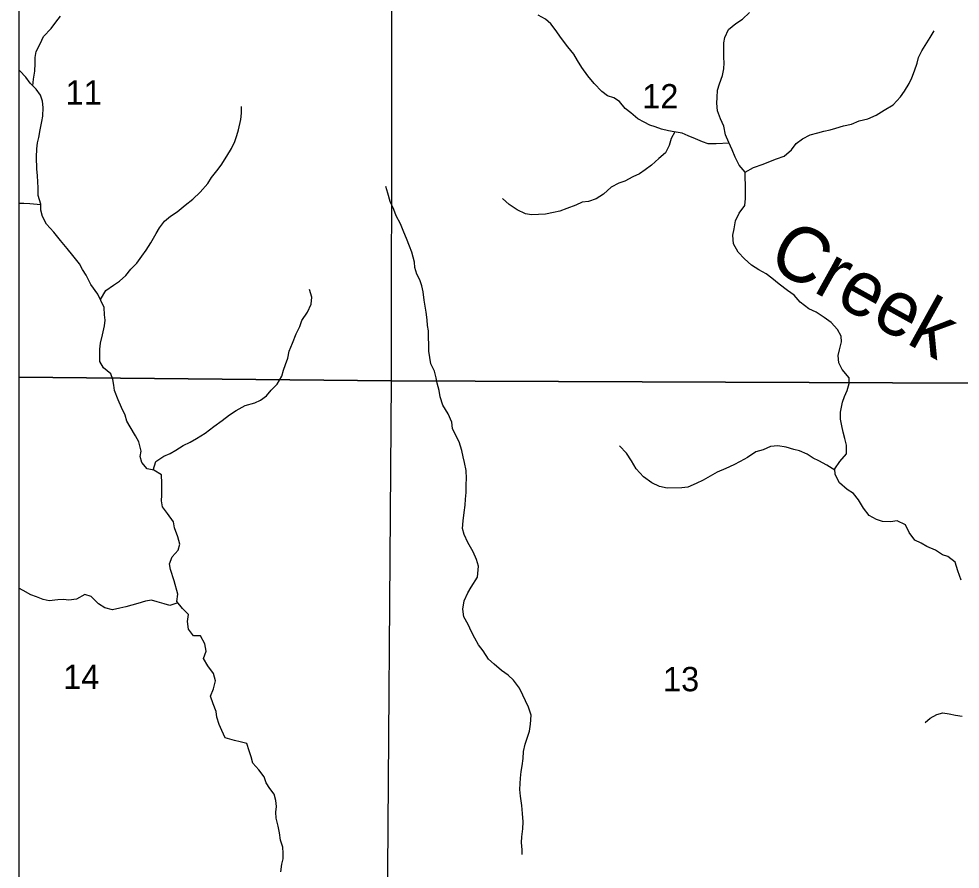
# Model space of a CAD drawing. Extents: x -10 to 158, y 8 to 33.
# Drawn here: x -9.564 to -7.945, y 10.614 to 12.077 of the extents above; entities that cross this region are included whole.
import ezdxf

# ---------------------------------------------------------------- set-up
doc = ezdxf.new("R2010")
doc.units = 0
for name, color, linetype in [('GM_X_Corporation', 7, 'Continuous'), ('GM_X_Minor_River', 7, 'Continuous'), ('GM_X_Minor_River_Text', 7, 'Continuous'), ('GM_X_Section_Text', 7, 'Continuous')]:
    doc.layers.add(name, color=color, linetype=linetype)

msp = doc.modelspace()

# ---------------------------------------------------------------- linework, layer by layer
at = {"layer": 'GM_X_Corporation'}
msp.add_lwpolyline([(-3.9824, 15.1217), (-9.5644, 15.1217), (-9.5644, 9.4643), (-9.3995, 9.4613), (-9.0726, 9.4561), (-8.6489, 9.4603), (-8.2177, 9.4548), (-7.9405, 9.4552), (-7.9359, 8.9497), (-7.8105, 8.9446), (-6.576, 8.9279), (-5.6716, 8.9116)], dxfattribs=at)
for points in [[(-7.9061, 15.1217), (-9.5644, 15.1217), (-9.5644, 9.4643), (-9.3995, 9.4613), (-9.0726, 9.4561), (-8.6489, 9.4603), (-8.2177, 9.4548), (-7.9405, 9.4552), (-7.9277, 10.2365), (-7.9276, 10.245), (-7.9163, 10.9333), (-7.9163, 10.9342), (-7.9089, 13.4536), (-7.9044, 14.3264), (-7.9061, 14.9432), (-7.9061, 14.9456)], [(-9.5644, 12.4668), (-9.5644, 11.46), (-8.9234, 11.4538), (-8.922, 12.4664)], [(-7.9134, 12.4505), (-7.9152, 11.8987), (-7.9172, 11.45), (-8.9234, 11.4538), (-8.922, 12.4664)], [(-9.5644, 11.46), (-9.5644, 10.4563), (-8.9307, 10.4584), (-8.9234, 11.4538)], [(-7.9172, 11.45), (-7.9205, 10.8845), (-7.9238, 10.4498), (-8.9307, 10.4584), (-8.9234, 11.4538)]]:
    msp.add_lwpolyline(points, close=True, dxfattribs=at)
at = {"layer": 'GM_X_Minor_River'}
for points in [[(-8.3424, 11.863), (-8.3647, 11.8615), (-8.3784, 11.8618), (-8.3882, 11.8652), (-8.4, 11.8704), (-8.4125, 11.8756), (-8.4228, 11.8801), (-8.4368, 11.8823), (-8.4466, 11.8841), (-8.4588, 11.8871), (-8.4694, 11.8908), (-8.4789, 11.8938), (-8.4884, 11.899), (-8.4994, 11.9046), (-8.5116, 11.9152), (-8.5211, 11.9223), (-8.531, 11.9344), (-8.5409, 11.9408), (-8.5515, 11.9445), (-8.561, 11.9516), (-8.5744, 11.9652), (-8.5854, 11.9784), (-8.5957, 11.9928), (-8.6034, 12.0052), (-8.6092, 12.0158), (-8.6195, 12.0286), (-8.6305, 12.043), (-8.6416, 12.0581), (-8.6489, 12.0679), (-8.6584, 12.0762), (-8.6709, 12.0833)], [(-7.9489, 11.1272), (-7.9532, 11.142), (-7.9658, 11.1518), (-7.9753, 11.1544), (-7.9874, 11.1623), (-8.0019, 11.169), (-8.0121, 11.1743), (-8.0228, 11.1799), (-8.0327, 11.1927), (-8.0388, 11.2063), (-8.0529, 11.2131), (-8.0646, 11.2111), (-8.0786, 11.2118), (-8.0889, 11.2151), (-8.1014, 11.2223), (-8.1113, 11.2347), (-8.1194, 11.2491), (-8.1285, 11.26), (-8.1392, 11.2671), (-8.1521, 11.2784), (-8.1598, 11.2928), (-8.1606, 11.3023), (-8.152, 11.3152), (-8.1404, 11.3282), (-8.1405, 11.343), (-8.1432, 11.3547), (-8.1459, 11.3653), (-8.1486, 11.3763), (-8.1506, 11.3877), (-8.1507, 11.3998), (-8.1474, 11.4173), (-8.1437, 11.4272), (-8.1392, 11.4371), (-8.1355, 11.4492), (-8.136, 11.4591), (-8.1478, 11.4734), (-8.1536, 11.4851), (-8.1548, 11.4973), (-8.1522, 11.5071), (-8.1489, 11.5208), (-8.1493, 11.5307), (-8.1559, 11.5424), (-8.1665, 11.5544), (-8.1787, 11.5627), (-8.1924, 11.5721), (-8.2053, 11.5777), (-8.2201, 11.589), (-8.2305, 11.6014), (-8.2419, 11.6093), (-8.2559, 11.6202), (-8.2685, 11.6308), (-8.2784, 11.6379), (-8.2913, 11.6447), (-8.3039, 11.6526), (-8.316, 11.6635), (-8.3267, 11.6755), (-8.3348, 11.6895), (-8.3356, 11.7043), (-8.3338, 11.7153), (-8.3313, 11.7294), (-8.3249, 11.7423), (-8.3155, 11.7553), (-8.3141, 11.7678), (-8.3138, 11.7795), (-8.3139, 11.7909), (-8.3144, 11.8034), (-8.3144, 11.8129), (-8.3247, 11.825), (-8.332, 11.8386), (-8.337, 11.8514), (-8.3428, 11.8639), (-8.3486, 11.8772), (-8.3513, 11.8919), (-8.3571, 11.9044), (-8.3625, 11.9184), (-8.3633, 11.9317), (-8.363, 11.9412), (-8.3624, 11.9541), (-8.3586, 11.9647), (-8.3534, 11.9792), (-8.3513, 11.9905), (-8.3506, 12.0008), (-8.3514, 12.0103), (-8.3515, 12.0228), (-8.3512, 12.0353), (-8.3497, 12.0448), (-8.3434, 12.0581), (-8.3306, 12.0684), (-8.3193, 12.0761), (-8.3073, 12.0875)], [(-9.5403, 11.9614), (-9.5392, 11.9731), (-9.537, 11.9864), (-9.536, 11.9997), (-9.5364, 12.0103), (-9.5346, 12.0206), (-9.5278, 12.0335), (-9.5222, 12.0464), (-9.509, 12.0598), (-9.5007, 12.0708), (-9.4925, 12.0815)], [(-8.3145, 11.813), (-8.3005, 11.821), (-8.2839, 11.8264), (-8.2741, 11.8306), (-8.2605, 11.836), (-8.2476, 11.8403), (-8.2352, 11.8513), (-8.227, 11.862), (-8.2161, 11.8704), (-8.2029, 11.8773), (-8.1896, 11.8808), (-8.1794, 11.8836), (-8.1685, 11.8859), (-8.1587, 11.8886), (-8.1454, 11.8925), (-8.1315, 11.8956), (-8.1186, 11.901), (-8.1035, 11.9049), (-8.0892, 11.9107), (-8.0756, 11.9195), (-8.0598, 11.9287), (-8.0474, 11.9424), (-8.0403, 11.9523), (-8.0324, 11.9653), (-8.0279, 11.9752), (-8.0235, 11.987), (-8.019, 12.0006), (-8.0165, 12.0101), (-8.0109, 12.0219), (-8.0023, 12.0353), (-7.9966, 12.0448), (-7.9895, 12.0562)], [(-9.2973, 11.1099), (-9.3032, 11.1292), (-9.3051, 11.1391), (-9.3007, 11.1513), (-9.2901, 11.1623), (-9.2875, 11.1726), (-9.2906, 11.1855), (-9.2964, 11.201), (-9.2984, 11.2112), (-9.3084, 11.2259), (-9.3172, 11.2372), (-9.3191, 11.2475), (-9.3184, 11.2573), (-9.3185, 11.2676), (-9.3182, 11.2778), (-9.3191, 11.2922), (-9.332, 11.3001), (-9.3438, 11.3023), (-9.353, 11.3136), (-9.3557, 11.3235), (-9.3539, 11.333), (-9.3578, 11.3489), (-9.3635, 11.3591), (-9.3731, 11.3746), (-9.3785, 11.3844), (-9.3816, 11.3946), (-9.3878, 11.4078), (-9.3936, 11.4211), (-9.3997, 11.437), (-9.401, 11.4464), (-9.4029, 11.4559), (-9.406, 11.4658), (-9.4186, 11.4763), (-9.4248, 11.4872), (-9.4252, 11.4982), (-9.4249, 11.5081), (-9.4238, 11.5184), (-9.4205, 11.5332), (-9.4168, 11.5487), (-9.4161, 11.5582), (-9.4169, 11.5677), (-9.4178, 11.5798), (-9.4232, 11.5919), (-9.4286, 11.6029), (-9.4404, 11.6195), (-9.4485, 11.6354), (-9.4547, 11.6456), (-9.46, 11.6554), (-9.4715, 11.6694), (-9.4815, 11.6814), (-9.4926, 11.6954), (-9.5041, 11.7094), (-9.5167, 11.7233), (-9.5236, 11.7365), (-9.5263, 11.7475), (-9.5264, 11.7578), (-9.5311, 11.7729), (-9.5311, 11.7862), (-9.5316, 11.796), (-9.532, 11.8063), (-9.5336, 11.8188), (-9.5338, 11.8385), (-9.5335, 11.8529), (-9.532, 11.8632), (-9.5298, 11.8727), (-9.5276, 11.8856), (-9.5247, 11.9), (-9.5232, 11.9095), (-9.5226, 11.9239), (-9.5238, 11.9353), (-9.5273, 11.9451), (-9.5345, 11.9557), (-9.5449, 11.9659), (-9.5525, 11.9761), (-9.5628, 11.987), (-9.5644, 11.9887)], [(-9.424, 11.5937), (-9.4146, 11.6094), (-9.4013, 11.6186), (-9.3911, 11.6251), (-9.3802, 11.6351), (-9.3715, 11.6458), (-9.3613, 11.6564), (-9.3527, 11.6686), (-9.3451, 11.6785), (-9.3373, 11.6911), (-9.3279, 11.7075), (-9.3226, 11.717), (-9.314, 11.7288), (-9.3034, 11.7372), (-9.2917, 11.7445), (-9.2781, 11.756), (-9.2649, 11.7663), (-9.2524, 11.7785), (-9.2392, 11.7934), (-9.2328, 11.8037), (-9.2238, 11.8151), (-9.2163, 11.825), (-9.2065, 11.8406), (-9.1982, 11.8536), (-9.193, 11.8654), (-9.1893, 11.876), (-9.1863, 11.8855), (-9.1822, 11.9034), (-9.1812, 11.9144), (-9.1812, 11.9261)], [(-8.4354, 11.8821), (-8.442, 11.8709), (-8.4457, 11.8587), (-8.452, 11.8462), (-8.4633, 11.8362), (-8.4757, 11.8251), (-8.4867, 11.8167), (-8.4964, 11.8098), (-8.5078, 11.8048), (-8.5217, 11.7975), (-8.5323, 11.7941), (-8.5455, 11.7872), (-8.5583, 11.7749), (-8.5711, 11.7669), (-8.5843, 11.7626), (-8.5953, 11.761), (-8.6058, 11.7564), (-8.6217, 11.7506), (-8.6334, 11.7456), (-8.6447, 11.7437), (-8.6583, 11.7405), (-8.67, 11.7401), (-8.6821, 11.7392), (-8.6928, 11.7411), (-8.7068, 11.7482), (-8.7205, 11.7572), (-8.7323, 11.7674)], [(-8.775, 11.1163), (-8.7737, 11.1349), (-8.7771, 11.1462), (-8.7829, 11.1595), (-8.7921, 11.1757), (-8.7979, 11.1897), (-8.801, 11.1999), (-8.7999, 11.2128), (-8.7982, 11.2273), (-8.7967, 11.2398), (-8.7957, 11.2504), (-8.7946, 11.2618), (-8.7947, 11.2754), (-8.7944, 11.2857), (-8.7945, 11.2997), (-8.7976, 11.3133), (-8.8, 11.3232), (-8.8019, 11.3342), (-8.807, 11.3489), (-8.8139, 11.3622), (-8.8181, 11.372), (-8.8193, 11.383), (-8.8258, 11.397), (-8.8346, 11.4121), (-8.8393, 11.4265), (-8.8409, 11.4375), (-8.8447, 11.4496), (-8.8463, 11.4591), (-8.8491, 11.4704), (-8.8556, 11.4829), (-8.8575, 11.4943), (-8.8591, 11.5049), (-8.8594, 11.5398), (-8.861, 11.5492), (-8.8618, 11.5587), (-8.8638, 11.572), (-8.865, 11.5826), (-8.8669, 11.5928), (-8.8689, 11.6072), (-8.8709, 11.6174), (-8.8744, 11.6276), (-8.8797, 11.6375), (-8.8832, 11.6488), (-8.8837, 11.6583), (-8.8883, 11.675), (-8.8922, 11.6856), (-8.8976, 11.6988), (-8.9018, 11.7094), (-8.9076, 11.7238), (-8.9153, 11.7377), (-8.9191, 11.7487), (-8.9253, 11.7627), (-8.9292, 11.7767), (-8.933, 11.7881)], [(-9.5264, 11.7566), (-9.5454, 11.7584), (-9.5556, 11.7587), (-9.5644, 11.759)], [(-9.3334, 11.3004), (-9.3287, 11.3153), (-9.3147, 11.3245), (-9.3041, 11.3291), (-9.2943, 11.3345), (-9.2814, 11.3425), (-9.2697, 11.3483), (-9.2587, 11.3544), (-9.2436, 11.364), (-9.2289, 11.3755), (-9.2145, 11.3858), (-9.2017, 11.3954), (-9.1907, 11.4031), (-9.1748, 11.4115), (-9.1581, 11.4158), (-9.1483, 11.4208), (-9.1381, 11.4281), (-9.1302, 11.438), (-9.12, 11.4479), (-9.1121, 11.462), (-9.1088, 11.4722), (-9.1058, 11.4817), (-9.1017, 11.4928), (-9.0991, 11.5049), (-9.0935, 11.5186), (-9.0871, 11.535), (-9.0808, 11.5475), (-9.0774, 11.5574), (-9.0676, 11.5719), (-9.0613, 11.5856), (-9.0602, 11.5977), (-9.0645, 11.611)], [(-8.1604, 11.3), (-8.1739, 11.3086), (-8.188, 11.3161), (-8.1978, 11.321), (-8.2081, 11.3278), (-8.2214, 11.3334), (-8.2312, 11.336), (-8.2441, 11.34), (-8.2585, 11.3422), (-8.271, 11.341), (-8.2838, 11.3352), (-8.2963, 11.3317), (-8.3106, 11.3218), (-8.3234, 11.3149), (-8.3344, 11.3095), (-8.348, 11.3033), (-8.3627, 11.2968), (-8.3747, 11.2899), (-8.3872, 11.283), (-8.3992, 11.2772), (-8.4132, 11.2711), (-8.4234, 11.2695), (-8.4488, 11.2693), (-8.462, 11.2723), (-8.4753, 11.2786), (-8.4898, 11.2888), (-8.5024, 11.3024), (-8.51, 11.3163), (-8.5188, 11.3292), (-8.5306, 11.342)], [(-7.9432, 11.1111), (-7.9489, 11.1272)], [(-8.6982, 10.639), (-8.6982, 10.6468), (-8.6995, 10.6597), (-8.6988, 10.6696), (-8.6971, 10.6829), (-8.6965, 10.695), (-8.6975, 10.7094), (-8.6988, 10.7235), (-8.7013, 10.7394), (-8.7022, 10.7508), (-8.7019, 10.761), (-8.7013, 10.7705), (-8.6999, 10.7816), (-8.6982, 10.7915), (-8.6968, 10.804), (-8.6958, 10.8162), (-8.6933, 10.8287), (-8.6893, 10.8409), (-8.6857, 10.8512), (-8.6839, 10.8634), (-8.683, 10.8786), (-8.6877, 10.8926), (-8.6928, 10.9032), (-8.6971, 10.913), (-8.703, 10.9251), (-8.713, 10.9386), (-8.7226, 10.9472), (-8.7337, 10.9554), (-8.7467, 10.9663), (-8.7563, 10.9749), (-8.7653, 10.9896), (-8.7734, 10.9997), (-8.78, 11.0114), (-8.7854, 11.0223), (-8.7913, 11.0348), (-8.7987, 11.048), (-8.8004, 11.0612), (-8.7983, 11.0753), (-8.7916, 11.0891), (-8.7861, 11.099), (-8.775, 11.1163)], [(-9.2906, 11.0718), (-9.3046, 11.0676), (-9.3141, 11.0702), (-9.3262, 11.0734), (-9.3361, 11.0764), (-9.3467, 11.0747), (-9.3599, 11.0708), (-9.3698, 11.068), (-9.3803, 11.0653), (-9.3906, 11.0625), (-9.4034, 11.0597), (-9.4163, 11.0633), (-9.4274, 11.0704), (-9.4401, 11.0828), (-9.4507, 11.0865), (-9.465, 11.0784), (-9.4783, 11.0763), (-9.4878, 11.0774), (-9.4972, 11.0773), (-9.512, 11.0752), (-9.5223, 11.0777), (-9.5341, 11.0822), (-9.544, 11.0855), (-9.5569, 11.0929), (-9.5644, 11.0969)], [(-9.1136, 10.6092), (-9.1118, 10.6221), (-9.1097, 10.6316), (-9.1094, 10.6414), (-9.1103, 10.6513), (-9.1142, 10.6634), (-9.1159, 10.6763), (-9.1183, 10.6876), (-9.1215, 10.7013), (-9.122, 10.7115), (-9.1209, 10.7214), (-9.1222, 10.732), (-9.1253, 10.7426), (-9.1323, 10.7523), (-9.1388, 10.7625), (-9.1424, 10.7723), (-9.1512, 10.7848), (-9.1616, 10.796), (-9.1644, 10.807), (-9.1683, 10.8172), (-9.1718, 10.8297), (-9.1836, 10.833), (-9.1935, 10.8348), (-9.2091, 10.8399), (-9.2149, 10.852), (-9.2196, 10.8625), (-9.2235, 10.8754), (-9.2251, 10.8852), (-9.2302, 10.8981), (-9.2345, 10.9113), (-9.2294, 10.9239), (-9.2261, 10.9376), (-9.2297, 10.9504), (-9.2389, 10.9636), (-9.2467, 10.9761), (-9.2419, 10.9886), (-9.2443, 11.0015), (-9.2516, 11.0151), (-9.2638, 11.0153), (-9.2726, 11.0266), (-9.2739, 11.0399), (-9.2722, 11.052), (-9.2829, 11.0621), (-9.2925, 11.0742), (-9.2907, 11.0867), (-9.2973, 11.1099)], [(-8.0052, 10.8659), (-7.9966, 10.8735), (-7.9849, 10.8797), (-7.9747, 10.8829), (-7.9637, 10.8811), (-7.953, 10.8786), (-7.9412, 10.8772)]]:
    msp.add_lwpolyline(points, dxfattribs=at)

# ---------------------------------------------------------------- texts
at = {"layer": 'GM_X_Minor_River_Text'}
msp.add_text('Creek', height=0.09469, rotation=331.0098, dxfattribs=at).set_placement((-8.2797, 11.6527))
at = {"layer": 'GM_X_Section_Text'}
for s, p in [('11', (-9.4839, 11.929)), ('12', (-8.4918, 11.9226)), ('14', (-9.4881, 10.9235)), ('13', (-8.456, 10.9198))]:
    msp.add_text(s, height=0.04186, rotation=0, dxfattribs=at).set_placement(p)

doc.saveas('drawing.dxf')
